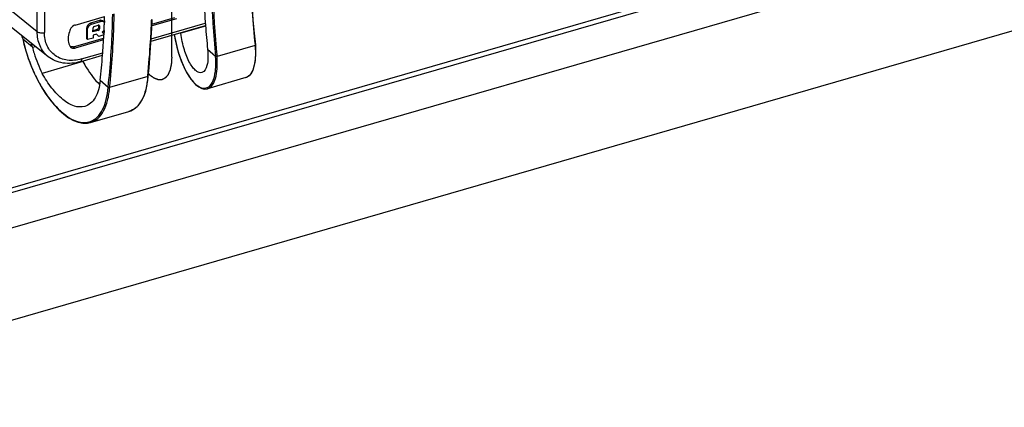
# Model space of a CAD drawing. Header units: millimetres. Extents: x 0 to 420, y 0 to 297.
# Tile 307 of 502: x 356.05 to 365.29, y 128.32 to 131.95. Entities that reach past the tile are written whole.
import ezdxf

# ---------------------------------------------------------------- set-up
doc = ezdxf.new("R2010")
doc.units = ezdxf.units.MM
doc.header["$LTSCALE"] = 23.1
doc.layers.get('0').update_dxf_attribs({"linetype": 'CONTINUOUS'})
doc.layers.add('COURBES', color=7, linetype='CONTINUOUS')

msp = doc.modelspace()

# ---------------------------------------------------------------- linework, layer by layer
at = {"color": 7, "linetype": 'CONTINUOUS'}
for p, q in [((376.4267, 135.9009), (350.1485, 128.315)), ((372.3355, 135.0488), (353.8283, 129.7062)), ((372.3324, 135.0942), (353.8315, 129.7535)), ((372.6917, 133.9567), (354.1296, 128.5982)), ((355.8456, 132.1355), (356.2122, 131.8364)), ((358.2406, 131.945), (358.2323, 132.0694)), ((356.2122, 131.8364), (356.2122, 132.0513)), ((356.2798, 132.0528), (356.2798, 131.8279)), ((356.5687, 131.8983), (356.8437, 131.9776)), ((356.3154, 131.6015), (355.953, 131.8911)), ((356.7977, 131.9411), (356.713, 131.9155)), ((356.713, 131.9155), (356.723, 131.9068)), ((356.723, 131.9068), (356.8077, 131.9325)), ((356.7467, 131.8851), (356.7857, 131.8965)), ((356.7864, 131.8965), (356.7869, 131.8715)), ((356.7876, 131.8968), (356.7964, 131.8891)), ((356.7964, 131.8891), (356.7969, 131.8628)), ((356.8077, 131.9325), (356.7977, 131.9411)), ((356.8272, 131.9364), (356.8372, 131.9278)), ((356.8425, 131.936), (356.8415, 131.8993)), ((356.8428, 131.936), (356.8415, 131.8993)), ((356.9187, 131.9106), (356.9194, 131.938)), ((356.9189, 131.9107), (356.9196, 131.9381)), ((356.9326, 131.9215), (356.9331, 131.9388)), ((356.9329, 131.9216), (356.9333, 131.9389)), ((357.281, 131.7458), (357.7918, 131.8933)), ((357.2824, 131.7694), (357.7901, 131.916)), ((357.2876, 131.8691), (357.2908, 131.9479)), ((357.5196, 131.9562), (357.2884, 131.8895)), ((357.2891, 131.907), (357.5046, 131.9692)), ((357.7923, 131.8877), (357.5607, 131.8208)), ((358.2513, 131.8215), (358.2406, 131.945)), ((356.0677, 131.7994), (356.0774, 131.7677)), ((356.6752, 131.8664), (356.6751, 131.7703)), ((356.6852, 131.8577), (356.6752, 131.8664)), ((356.6851, 131.7616), (356.6852, 131.8577)), ((356.7358, 131.8328), (356.7361, 131.8715)), ((356.784, 131.8463), (356.7358, 131.8328)), ((356.774, 131.855), (356.7359, 131.8443)), ((356.7674, 131.8125), (356.7363, 131.803)), ((356.7363, 131.803), (356.7366, 131.7765)), ((356.7916, 131.7921), (356.7674, 131.8125)), ((356.784, 131.8463), (356.774, 131.855)), ((356.7869, 131.8715), (356.7969, 131.8628)), ((356.8371, 131.8049), (356.7916, 131.7921)), ((356.8211, 131.8298), (356.8376, 131.8154)), ((356.839, 131.8456), (356.8371, 131.8049)), ((356.8393, 131.8456), (356.8373, 131.805)), ((357.2829, 131.7767), (357.2876, 131.8691)), ((357.4982, 131.8086), (357.5068, 131.759)), ((358.2628, 131.7117), (358.2513, 131.8215)), ((356.0749, 131.7781), (356.0786, 131.766)), ((356.0773, 131.7679), (356.0879, 131.7199)), ((356.1673, 131.6891), (356.0786, 131.766)), ((356.0879, 131.7199), (356.1052, 131.6553)), ((356.1673, 131.6891), (356.1955, 131.6973)), ((356.5537, 131.6947), (356.8358, 131.7762)), ((356.5537, 131.6947), (356.5687, 131.6817)), ((356.8347, 131.7585), (356.5687, 131.6817)), ((356.6751, 131.7703), (356.6851, 131.7616)), ((356.7366, 131.7765), (356.6851, 131.7616)), ((357.277, 131.684), (357.2829, 131.7767)), ((357.5068, 131.759), (357.5226, 131.6901)), ((358.2578, 131.7071), (357.9006, 131.604)), ((358.2573, 131.7112), (358.2578, 131.7071)), ((358.2573, 131.7112), (358.2578, 131.7071)), ((358.2628, 131.7117), (358.2628, 131.7116)), ((358.2649, 131.6741), (358.2628, 131.7116)), ((356.1052, 131.6553), (356.1267, 131.5885)), ((356.6165, 131.554), (356.825, 131.6142)), ((356.6277, 131.5804), (356.8269, 131.6379)), ((357.27, 131.591), (357.277, 131.684)), ((357.5226, 131.6901), (357.5417, 131.6244)), ((357.5417, 131.6244), (357.5634, 131.5627)), ((357.8119, 131.671), (357.8869, 131.6058)), ((358.2621, 131.5781), (358.2651, 131.6242)), ((358.2651, 131.6242), (358.2649, 131.6741)), ((356.1267, 131.5885), (356.1521, 131.5206)), ((356.1521, 131.5206), (356.1813, 131.4527)), ((356.6412, 131.5554), (356.2587, 131.445)), ((357.2619, 131.4978), (357.27, 131.591)), ((357.5634, 131.5627), (357.5876, 131.5058)), ((358.2469, 131.4996), (358.256, 131.5365)), ((358.256, 131.5365), (358.2621, 131.5781)), ((356.1813, 131.4527), (356.214, 131.3857)), ((357.2497, 131.4205), (357.2492, 131.416)), ((357.2497, 131.4205), (357.2492, 131.416)), ((357.2503, 131.3793), (357.2543, 131.4201)), ((357.2543, 131.42), (357.2619, 131.4978)), ((357.5876, 131.5058), (357.6136, 131.4545)), ((357.6136, 131.4545), (357.6411, 131.4095)), ((358.1802, 131.4082), (358.2014, 131.4218)), ((358.2014, 131.4218), (358.2195, 131.4419)), ((358.2195, 131.4419), (358.2347, 131.468)), ((358.2347, 131.468), (358.2469, 131.4996)), ((356.214, 131.3857), (356.2499, 131.3209)), ((356.8034, 131.3799), (356.8784, 131.3147)), ((357.2492, 131.416), (356.8921, 131.3129)), ((357.2303, 131.2796), (357.2421, 131.3276)), ((357.2421, 131.3276), (357.2503, 131.3793)), ((357.6411, 131.4095), (357.6698, 131.3713)), ((357.6698, 131.3713), (357.6988, 131.3407)), ((357.6988, 131.3407), (357.7278, 131.3181)), ((358.1707, 131.4048), (357.811, 131.3009)), ((358.1707, 131.4048), (358.1802, 131.4082)), ((356.2499, 131.3209), (356.2885, 131.2592)), ((356.2885, 131.2592), (356.3295, 131.2015)), ((357.1965, 131.1967), (357.2151, 131.2358)), ((357.2151, 131.2358), (357.2303, 131.2796)), ((357.7278, 131.3181), (357.7563, 131.3038)), ((357.7563, 131.3038), (357.7839, 131.298)), ((357.7839, 131.298), (357.8111, 131.301)), ((356.3295, 131.2015), (356.3724, 131.1488)), ((356.3724, 131.1488), (356.4167, 131.1019)), ((357.1497, 131.1339), (357.1747, 131.1626)), ((357.1747, 131.1626), (357.1965, 131.1967)), ((356.4167, 131.1019), (356.4619, 131.0616)), ((356.4619, 131.0616), (356.5075, 131.0285)), ((356.7119, 130.9837), (357.0719, 131.0876)), ((357.0719, 131.0876), (357.0912, 131.0944)), ((357.0912, 131.0944), (357.1218, 131.1111)), ((357.1218, 131.1111), (357.1497, 131.1339)), ((356.5075, 131.0285), (356.5529, 131.0032)), ((356.5529, 131.0032), (356.5977, 130.9862)), ((356.5977, 130.9862), (356.6413, 130.9776)), ((356.6413, 130.9776), (356.6833, 130.978)), ((356.6833, 130.978), (356.7119, 130.9837))]:
    msp.add_line(p, q, dxfattribs=at)
for centre, radius, start, end in [((364.7255, 132.4073), 6.9528, 181.96488, 184.23956), ((364.8399, 132.3439), 6.9923, 181.89508, 183.53111), ((364.8474, 132.3422), 6.9861, 181.89525, 183.48833), ((349.7532, 132.1655), 7.0933, 358.14667, 358.48342), ((349.8982, 132.0986), 7.0233, 358.69052, 359.19477), ((349.907, 132.0967), 7.0281, 358.71334, 359.24323), ((364.6365, 132.4304), 6.4196, 183.66718, 186.43288), ((349.6879, 132.1677), 7.1586, 357.60592, 357.85148), ((349.5419, 132.1133), 7.3798, 353.78784, 358.42682), ((349.5516, 132.111), 7.3837, 353.79474, 358.53022), ((349.706, 132.2058), 7.5843, 356.5129, 358.02107), ((357.3845, 131.9405), 0.0988, 175.4354, 178.01359), ((364.5155, 132.3919), 6.7422, 184.24157, 186.13831), ((364.6265, 132.3302), 6.7784, 183.52616, 186.13426), ((364.634, 132.3285), 6.7722, 183.48288, 186.14155), ((350.829, 130.183), 5.483, 16.9127, 17.13857), ((349.5346, 132.1755), 7.3121, 355.5981, 357.09588), ((349.664, 132.1687), 7.1825, 357.42191, 357.60596), ((358.4832, 131.9014), 0.926, 184.64002, 184.99012), ((351.5551, 130.5345), 4.7545, 14.05488, 14.53485), ((349.4752, 132.2204), 7.8155, 354.12532, 356.50858), ((349.3536, 132.1896), 7.4937, 353.79713, 355.5969), ((357.7464, 132.0963), 1.2305, 205.81421, 206.07646), ((356.6544, 131.1512), 0.1669, 289.19589, 290.56618)]:
    msp.add_arc(centre, radius, start, end, dxfattribs=at)
for points, knots in [([(356.5687, 131.8983), (356.5638, 131.8968), (356.5445, 131.8885), (356.5292, 131.8716), (356.5227, 131.8571)], [0, 0, 0, 0, 0.241578, 1, 1, 1, 1]), ([(356.8272, 131.9364), (356.8216, 131.9412), (356.8103, 131.944), (356.8004, 131.9419), (356.7977, 131.9411)], [0, 0, 0, 0, 0.724248, 1, 1, 1, 1]), ([(356.8077, 131.9325), (356.8104, 131.9333), (356.8203, 131.9354), (356.8316, 131.9326), (356.8372, 131.9277)], [0, 0, 0, 0, 0.275752, 1, 1, 1, 1]), ([(356.2122, 131.8364), (356.2206, 131.8296), (356.2443, 131.8231), (356.2679, 131.8244), (356.2798, 131.8279)], [0, 0, 0, 0, 0.463556, 1, 1, 1, 1]), ([(356.3154, 131.6015), (356.2825, 131.6278), (356.2276, 131.7015), (356.2122, 131.7908), (356.2122, 131.8364)], [0, 0, 0, 0, 0.47981, 1, 1, 1, 1]), ([(356.6277, 131.5804), (356.5849, 131.5681), (356.498, 131.558), (356.376, 131.6016), (356.2952, 131.7011), (356.2798, 131.7851), (356.2798, 131.8279)], [0, 0, 0, 0, 0.266867, 0.507861, 0.743947, 1, 1, 1, 1]), ([(356.5227, 131.8571), (356.5195, 131.8501), (356.5085, 131.8226), (356.5029, 131.7929), (356.5029, 131.771)], [0, 0, 0, 0, 0.261086, 1, 1, 1, 1]), ([(357.4987, 131.8087), (357.5048, 131.771), (357.5199, 131.6979), (357.5509, 131.5943), (357.5884, 131.5023), (357.6303, 131.4249), (357.6747, 131.3649), (357.7198, 131.3238), (357.7653, 131.3027), (357.7958, 131.3058), (357.8079, 131.3111)], [0, 0, 0, 0, 0.180978, 0.353144, 0.511321, 0.650998, 0.768837, 0.863506, 0.937421, 1, 1, 1, 1]), ([(357.7578, 131.4521), (357.7494, 131.4497), (357.7286, 131.4509), (357.6994, 131.4693), (357.6703, 131.5008), (357.6292, 131.5652), (357.5872, 131.6729), (357.5673, 131.7685), (357.5607, 131.8208)], [0, 0, 0, 0, 0.058725, 0.131899, 0.227098, 0.345691, 0.644474, 1, 1, 1, 1]), ([(356.0774, 131.7677), (356.0775, 131.7674), (356.0778, 131.7667), (356.0783, 131.7662), (356.0786, 131.766)], [0, 0, 0, 0, 0.470191, 1, 1, 1, 1]), ([(356.0786, 131.766), (356.0982, 131.6673), (356.1468, 131.5196), (356.2414, 131.3324), (356.3709, 131.1303), (356.5732, 130.9462), (356.7093, 130.9936)], [0, 0, 0, 0, 0.286239, 0.44053, 0.589797, 1, 1, 1, 1]), ([(356.5029, 131.771), (356.5029, 131.7642), (356.5044, 131.7383), (356.5126, 131.7125), (356.5227, 131.6963)], [0, 0, 0, 0, 0.263792, 1, 1, 1, 1]), ([(358.2578, 131.7071), (358.2606, 131.6687), (358.2613, 131.5979), (358.248, 131.493), (358.2088, 131.416), (358.1707, 131.4048)], [0, 0, 0, 0, 0.351508, 0.636717, 1, 1, 1, 1]), ([(358.2628, 131.7116), (358.2629, 131.7101), (358.2606, 131.708), (358.2585, 131.7073), (358.2578, 131.7071)], [0, 0, 0, 0, 0.672425, 1, 1, 1, 1]), ([(356.1673, 131.6891), (356.1718, 131.6704), (356.1951, 131.5866), (356.2283, 131.5055), (356.2587, 131.445)], [0, 0, 0, 0, 0.221231, 1, 1, 1, 1]), ([(356.6165, 131.554), (356.5645, 131.539), (356.4567, 131.5279), (356.3548, 131.57), (356.3154, 131.6015)], [0, 0, 0, 0, 0.517861, 1, 1, 1, 1]), ([(356.5293, 131.6884), (356.5318, 131.6863), (356.5434, 131.6788), (356.5587, 131.6789), (356.5687, 131.6817)], [0, 0, 0, 0, 0.236889, 1, 1, 1, 1]), ([(357.8119, 131.671), (357.8146, 131.6431), (357.8165, 131.5915), (357.8093, 131.5168), (357.7844, 131.4598), (357.7578, 131.4521)], [0, 0, 0, 0, 0.358619, 0.64692, 1, 1, 1, 1]), ([(357.8111, 131.301), (357.8496, 131.3122), (357.8898, 131.3891), (357.9038, 131.4946), (357.9033, 131.5656), (357.9006, 131.604)], [0, 0, 0, 0, 0.364805, 0.649538, 1, 1, 1, 1]), ([(357.8847, 131.4651), (357.886, 131.4757), (357.8904, 131.5225), (357.8895, 131.5697), (357.8869, 131.6058)], [0, 0, 0, 0, 0.228132, 1, 1, 1, 1]), ([(357.9006, 131.604), (357.8971, 131.603), (357.8919, 131.603), (357.8877, 131.6052), (357.8869, 131.6058)], [0, 0, 0, 0, 0.789119, 1, 1, 1, 1]), ([(356.6277, 131.5804), (356.6277, 131.5771), (356.6272, 131.5678), (356.6228, 131.5559), (356.6165, 131.554)], [0, 0, 0, 0, 0.336586, 1, 1, 1, 1]), ([(356.6412, 131.5554), (356.6522, 131.535), (356.6968, 131.4583), (356.751, 131.3864), (356.798, 131.3406)], [0, 0, 0, 0, 0.260896, 1, 1, 1, 1]), ([(356.6592, 131.135), (356.6277, 131.1259), (356.5491, 131.1329), (356.4431, 131.2008), (356.3427, 131.3081), (356.2854, 131.3968), (356.2587, 131.445)], [0, 0, 0, 0, 0.183301, 0.412557, 0.6918, 1, 1, 1, 1]), ([(357.8079, 131.3111), (357.8298, 131.3207), (357.8691, 131.372), (357.8804, 131.4302), (357.8847, 131.4651)], [0, 0, 0, 0, 0.404837, 1, 1, 1, 1]), ([(356.8034, 131.3799), (356.8004, 131.3496), (356.7906, 131.2932), (356.7612, 131.2185), (356.7178, 131.1624), (356.6788, 131.1406), (356.6592, 131.135)], [0, 0, 0, 0, 0.304303, 0.568888, 0.795813, 1, 1, 1, 1]), ([(357.2492, 131.416), (357.2464, 131.3752), (357.2357, 131.2997), (357.2004, 131.1993), (357.1468, 131.1241), (357.0969, 131.0948), (357.0719, 131.0876)], [0, 0, 0, 0, 0.310478, 0.57738, 0.802057, 1, 1, 1, 1]), ([(356.7123, 130.9838), (356.7375, 130.9911), (356.7879, 131.0203), (356.8422, 131.0957), (356.8781, 131.1963), (356.8891, 131.2721), (356.8921, 131.3129)], [0, 0, 0, 0, 0.198732, 0.423666, 0.690267, 1, 1, 1, 1]), ([(356.7131, 130.9949), (356.7366, 131.0037), (356.7826, 131.0348), (356.8321, 131.1082), (356.8652, 131.2043), (356.8755, 131.2761), (356.8784, 131.3147)], [0, 0, 0, 0, 0.199312, 0.426046, 0.692723, 1, 1, 1, 1]), ([(356.8921, 131.3129), (356.8885, 131.3118), (356.8834, 131.3119), (356.8791, 131.314), (356.8784, 131.3147)], [0, 0, 0, 0, 0.789054, 1, 1, 1, 1])]:
    msp.add_open_spline(points, degree=3, knots=knots, dxfattribs=at)
for points in [[(356.713, 131.9155), (356.6932, 131.9095), (356.6752, 131.887), (356.6752, 131.8664)], [(356.6852, 131.8577), (356.6852, 131.8784), (356.7032, 131.9008), (356.723, 131.9068)], [(356.7467, 131.8851), (356.7412, 131.8835), (356.7361, 131.8772), (356.7361, 131.8715)], [(356.7938, 131.8952), (356.7917, 131.8969), (356.7883, 131.8973), (356.7857, 131.8965)], [(356.7964, 131.8891), (356.7963, 131.8913), (356.7954, 131.8937), (356.7938, 131.8952)], [(356.8372, 131.9277), (356.8392, 131.926), (356.8409, 131.9239), (356.8423, 131.9217)], [(357.2908, 131.9479), (357.2907, 131.9457), (357.2878, 131.9444), (357.2858, 131.9439)], [(356.7869, 131.8715), (356.787, 131.8645), (356.7807, 131.8568), (356.774, 131.855)], [(356.784, 131.8463), (356.7907, 131.8482), (356.797, 131.8558), (356.7969, 131.8628)], [(356.839, 131.8455), (356.8345, 131.839), (356.8283, 131.8333), (356.8211, 131.8298)], [(356.5352, 131.6928), (356.5309, 131.6932), (356.5265, 131.6943), (356.5225, 131.6961)], [(356.5227, 131.6963), (356.5245, 131.6934), (356.5267, 131.6907), (356.5293, 131.6884)], [(356.5537, 131.6947), (356.5477, 131.693), (356.5414, 131.6922), (356.5352, 131.6928)], [(357.2543, 131.42), (357.254, 131.4179), (357.2513, 131.4166), (357.2492, 131.416)]]:
    msp.add_open_spline(points, degree=3, dxfattribs=at)
at = {"layer": 'COURBES', "color": 4, "linetype": 'CONTINUOUS'}
for p, q in [((357.4749, 131.5969), (357.4754, 132.067)), ((357.2622, 131.436), (357.2564, 131.4418)), ((357.2706, 131.4281), (357.2622, 131.436))]:
    msp.add_line(p, q, dxfattribs=at)
msp.add_open_spline([(357.4749, 131.5969), (357.4746, 131.5916), (357.4741, 131.5836), (357.4735, 131.5729), (357.473, 131.5649), (357.4725, 131.5569), (357.4721, 131.5503), (357.4718, 131.545), (357.4716, 131.5416), (357.4714, 131.539), (357.4713, 131.537), (357.4712, 131.5353), (357.4711, 131.5341), (357.4711, 131.5335), (357.4711, 131.533), (357.471, 131.5325), (357.4708, 131.5319), (357.4706, 131.5309), (357.4703, 131.5295), (357.47, 131.5277), (357.4695, 131.5254), (357.4689, 131.5225), (357.4679, 131.5179), (357.4667, 131.5121), (357.4652, 131.5051), (357.4638, 131.4981), (357.4626, 131.4923), (357.4616, 131.4877), (357.461, 131.4848), (357.4605, 131.4825), (357.4602, 131.4807), (357.4599, 131.4793), (357.4597, 131.4782), (357.4595, 131.4777), (357.4595, 131.4772), (357.4593, 131.4769), (357.4591, 131.4764), (357.4587, 131.4756), (357.4583, 131.4745), (357.4577, 131.4731), (357.4569, 131.4712), (357.4559, 131.4689), (357.4543, 131.4653), (357.4524, 131.4607), (357.45, 131.4551), (357.4476, 131.4496), (357.4457, 131.445), (357.4441, 131.4413), (357.4431, 131.439), (357.4423, 131.4372), (357.4417, 131.4358), (357.4412, 131.4347), (357.4409, 131.4339), (357.4407, 131.4334), (357.4406, 131.433), (357.4403, 131.4328), (357.4401, 131.4325), (357.4396, 131.4319), (357.439, 131.4311), (357.4382, 131.4302), (357.4371, 131.4289), (357.4358, 131.4273), (357.4337, 131.4247), (357.431, 131.4215), (357.4278, 131.4176), (357.4246, 131.4138), (357.422, 131.4106), (357.4199, 131.408), (357.4186, 131.4064), (357.4175, 131.4051), (357.4167, 131.4041), (357.416, 131.4033), (357.4156, 131.4028), (357.4153, 131.4025), (357.4151, 131.4022), (357.4149, 131.4021), (357.4146, 131.4019), (357.414, 131.4016), (357.4132, 131.4012), (357.4122, 131.4007), (357.4109, 131.4), (357.4093, 131.3992), (357.4067, 131.3978), (357.4035, 131.3961), (357.3996, 131.3941), (357.3958, 131.392), (357.3925, 131.3903), (357.39, 131.389), (357.3883, 131.3881), (357.3871, 131.3874), (357.3861, 131.3869), (357.3853, 131.3865), (357.3847, 131.3862), (357.3844, 131.386), (357.3842, 131.3859), (357.3839, 131.3859), (357.3835, 131.3859), (357.3829, 131.3859), (357.3819, 131.3858), (357.3808, 131.3858), (357.3794, 131.3858), (357.3775, 131.3857), (357.3746, 131.3856), (357.3709, 131.3855), (357.3665, 131.3854), (357.3621, 131.3852), (357.3584, 131.3851), (357.3555, 131.385), (357.3537, 131.3849), (357.3522, 131.3849), (357.3511, 131.3849), (357.3502, 131.3848), (357.3495, 131.3848), (357.3492, 131.3848), (357.3489, 131.3848), (357.3486, 131.3849), (357.3482, 131.385), (357.3475, 131.3853), (357.3465, 131.3857), (357.3453, 131.3861), (357.3437, 131.3867), (357.3417, 131.3874), (357.3385, 131.3886), (357.3346, 131.3901), (357.3298, 131.3918), (357.325, 131.3936), (357.321, 131.3951), (357.3179, 131.3963), (357.3159, 131.397), (357.3143, 131.3976), (357.3131, 131.398), (357.3121, 131.3984), (357.3114, 131.3986), (357.311, 131.3988), (357.3107, 131.3989), (357.3104, 131.3991), (357.31, 131.3994), (357.3092, 131.4), (357.3082, 131.4007), (357.3069, 131.4016), (357.3053, 131.4029), (357.3032, 131.4044), (357.2998, 131.4068), (357.2956, 131.4099), (357.2906, 131.4135), (357.2856, 131.4172), (357.2789, 131.422), (357.2739, 131.4257), (357.2706, 131.4281)], degree=3, knots=[0, 0, 0, 0, 0.03125, 0.046875, 0.0625, 0.078125, 0.09375, 0.101562, 0.109375, 0.113281, 0.117188, 0.121094, 0.123047, 0.124023, 0.125, 0.125977, 0.126953, 0.128906, 0.132812, 0.136719, 0.140625, 0.148438, 0.15625, 0.171875, 0.1875, 0.203125, 0.21875, 0.226562, 0.234375, 0.238281, 0.242188, 0.246094, 0.248047, 0.249023, 0.25, 0.250977, 0.251953, 0.253906, 0.257812, 0.261719, 0.265625, 0.273438, 0.28125, 0.296875, 0.3125, 0.328125, 0.34375, 0.351562, 0.359375, 0.363281, 0.367188, 0.371094, 0.373047, 0.374023, 0.375, 0.375977, 0.376953, 0.378906, 0.382812, 0.386719, 0.390625, 0.398438, 0.40625, 0.421875, 0.4375, 0.453125, 0.46875, 0.476562, 0.484375, 0.488281, 0.492188, 0.496094, 0.498047, 0.499023, 0.5, 0.500977, 0.501953, 0.503906, 0.507812, 0.511719, 0.515625, 0.523438, 0.53125, 0.546875, 0.5625, 0.578125, 0.59375, 0.601562, 0.609375, 0.613281, 0.617188, 0.621094, 0.623047, 0.624023, 0.625, 0.625977, 0.626953, 0.628906, 0.632812, 0.636719, 0.640625, 0.648438, 0.65625, 0.671875, 0.6875, 0.703125, 0.71875, 0.726562, 0.734375, 0.738281, 0.742188, 0.746094, 0.748047, 0.749023, 0.75, 0.750977, 0.751953, 0.753906, 0.757812, 0.761719, 0.765625, 0.773438, 0.78125, 0.796875, 0.8125, 0.828125, 0.84375, 0.851562, 0.859375, 0.863281, 0.867188, 0.871094, 0.873047, 0.874023, 0.875, 0.875977, 0.876953, 0.878906, 0.882812, 0.886719, 0.890625, 0.898438, 0.90625, 0.921875, 0.9375, 0.953125, 0.96875, 1, 1, 1, 1], dxfattribs=at)

doc.saveas('drawing.dxf')
